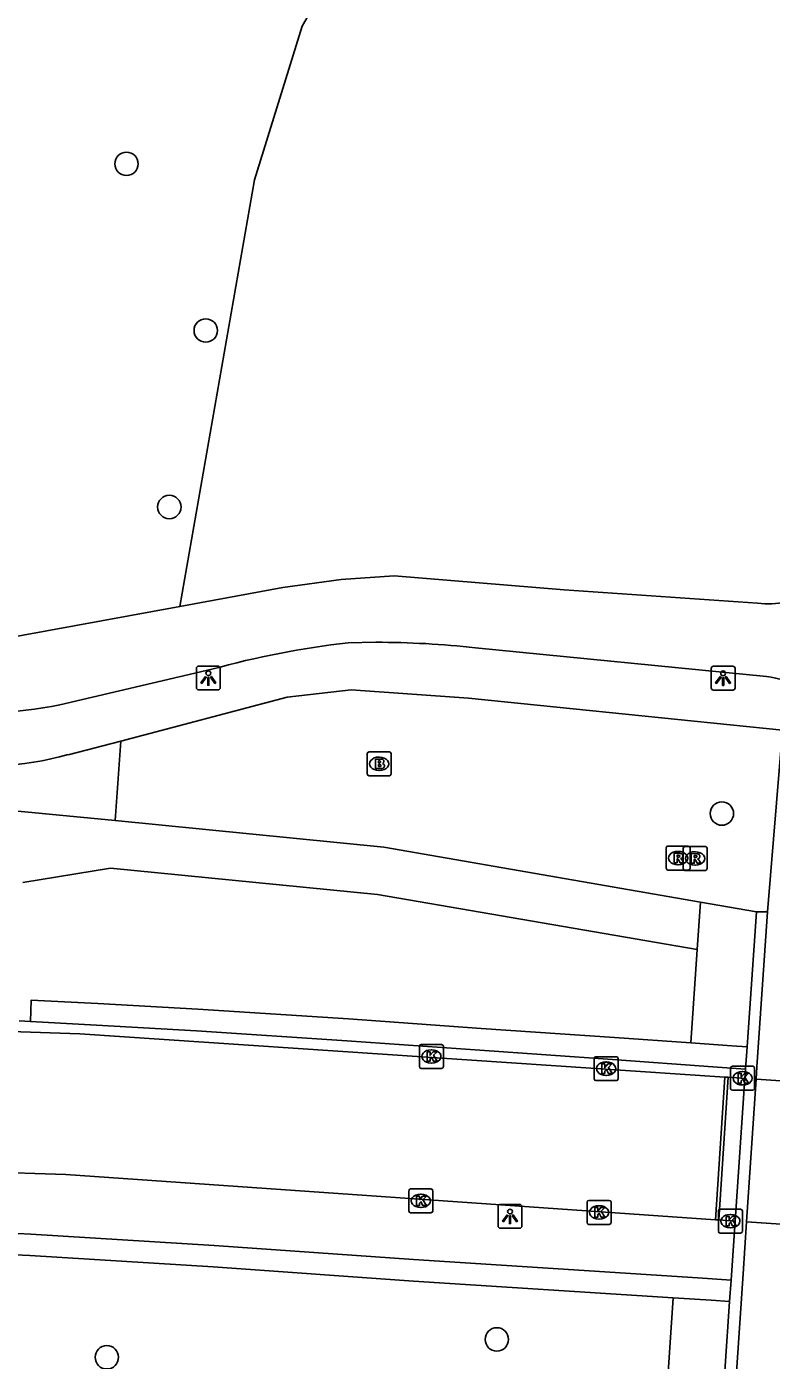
# Model space of a CAD drawing. Extents: x 161084 to 161928, y 385355 to 386522.
# Drawn here: x 161824.9 to 161856, y 385753.3 to 385809 of the extents above; entities that cross this region are included whole.
import ezdxf

# ---------------------------------------------------------------- set-up
doc = ezdxf.new("R2010")
doc.units = 0
for name, color, linetype in [('IMGEO_Berm_groen', 7, 'Continuous'), ('IMGEO_Boom', 7, 'Continuous'), ('IMGEO_Brandkraan', 7, 'Continuous'), ('IMGEO_Fietspad_gesloten', 7, 'Continuous'), ('IMGEO_Kolk', 7, 'Continuous'), ('IMGEO_Lichtpunt', 7, 'Continuous'), ('IMGEO_Lijnafwatering', 7, 'Continuous'), ('IMGEO_Muur', 7, 'Continuous'), ('IMGEO_Rioolput', 7, 'Continuous'), ('IMGEO_Voetpad_open', 7, 'Continuous')]:
    doc.layers.add(name, color=color, linetype=linetype)

msp = doc.modelspace()

# ---------------------------------------------------------------- linework, layer by layer
at = {"layer": 'IMGEO_Berm_groen'}
for points in [[(161847.005, 385811.781), (161837.761, 385810.148), (161837.063, 385809.868), (161836.644, 385809.512), (161836.377, 385809.055), (161834.385, 385802.63), (161831.268, 385784.797)], [(161828.801, 385779.169), (161828.564, 385775.84)], [(161828.564, 385775.84), (161824.493, 385776.242), (161819.503, 385775.204)], [(161828.564, 385775.84), (161839.796, 385774.731), (161853.029, 385772.438)], [(161824.712, 385773.26), (161828.367, 385773.85), (161839.527, 385772.748), (161852.893, 385770.453)], [(161852.893, 385770.453), (161853.029, 385772.438)], [(161853.029, 385772.438), (161855.366, 385772.033)], [(161852.893, 385770.453), (161852.625, 385766.548)], [(161851.492, 385750.077), (161851.893, 385755.894)]]:
    msp.add_lwpolyline(points, dxfattribs=at)
at = {"layer": 'IMGEO_Boom'}
for centre in [(161829.04, 385803.297), (161832.354, 385796.331), (161830.831, 385788.952), (161853.925, 385776.137), (161844.519, 385754.153), (161828.219, 385753.406)]:
    msp.add_circle(centre, 0.489, dxfattribs=at)
at = {"layer": 'IMGEO_Brandkraan'}
for p, q in [((161839.102, 385777.791), (161839.102, 385778.643)), ((161839.177, 385778.717), (161840.029, 385778.717)), ((161839.59, 385778.497), (161839.615, 385778.497)), ((161840.103, 385778.643), (161840.103, 385777.791)), ((161839.613, 385777.937), (161839.588, 385777.937)), ((161840.029, 385777.717), (161839.177, 385777.717))]:
    msp.add_line(p, q, dxfattribs=at)
for points in [[(161839.102, 385777.791), (161839.102, 385778.643)], [(161839.177, 385778.717), (161840.029, 385778.717)], [(161839.45, 385778.417), (161839.45, 385778.017), (161839.663, 385778.017)], [(161839.681, 385778.417), (161839.45, 385778.417)], [(161840.103, 385778.643), (161840.103, 385777.791)], [(161839.629, 385778.336), (161839.575, 385778.336), (161839.575, 385778.26)], [(161839.575, 385778.26), (161839.628, 385778.26)], [(161839.637, 385778.184), (161839.575, 385778.184), (161839.575, 385778.103)], [(161839.575, 385778.103), (161839.637, 385778.103)], [(161840.029, 385777.717), (161839.177, 385777.717)]]:
    msp.add_lwpolyline(points, dxfattribs=at)
for centre, radius, start, end in [((161839.179, 385778.641), 0.0765, 91.552, 178.448), ((161839.179, 385778.641), 0.0765, 91.552, 178.448), ((161839.685, 385778.272), 0.145, 59.4692, 91.5367), ((161839.71, 385778.319), 0.0922, 285.5137, 58.1501), ((161840.027, 385778.641), 0.0765, 1.552, 88.448), ((161840.027, 385778.641), 0.0765, 1.552, 88.448), ((161839.63, 385778.298), 0.0379, 267.8285, 90.9355), ((161839.638, 385778.143), 0.0404, 269.8759, 90.5077), ((161839.669, 385778.268), 0.251, 268.6676, 293.5347), ((161839.715, 385778.127), 0.105, 301.3115, 78.989), ((161839.179, 385777.793), 0.0765, 181.552, 268.448), ((161839.179, 385777.793), 0.0765, 181.552, 268.448), ((161840.027, 385777.793), 0.0765, 271.552, 358.448), ((161840.027, 385777.793), 0.0765, 271.552, 358.448)]:
    msp.add_arc(centre, radius, start, end, dxfattribs=at)
for centre, major_axis, ratio, start_param, end_param in [((161839.589, 385778.217), (-0.387, 0.002), 0.722429, 4.712389, 7.853982), ((161839.614, 385778.217), (-0.39, 0.002), 0.717154, 1.570796, 4.712389)]:
    msp.add_ellipse(centre, major_axis=major_axis, ratio=ratio, start_param=start_param, end_param=end_param, dxfattribs=at)
at = {"layer": 'IMGEO_Fietspad_gesloten'}
for points in [[(161855.414, 385784.938), (161847.335, 385785.492), (161840.228, 385786.079), (161838.013, 385785.921), (161835.573, 385785.582), (161831.268, 385784.797)], [(161831.268, 385784.797), (161823.561, 385783.379)], [(161838.303, 385783.275), (161839.464, 385783.298)], [(161843.629, 385783.07), (161855.792, 385781.866)], [(161826.26, 385780.679), (161832.601, 385782.168)], [(161654.574, 385761.228), (161662.497, 385760.796), (161669.406, 385760.816), (161679.25, 385761.47), (161695.973, 385762.153), (161746.061, 385764.837), (161773.434, 385766.235), (161783.919, 385766.745), (161785.888, 385766.843), (161787.859, 385766.931), (161789.829, 385767.011), (161791.8, 385767.081), (161793.771, 385767.142), (161795.766, 385767.195), (161797.761, 385767.239), (161799.756, 385767.273), (161801.751, 385767.298), (161804.101, 385767.366), (161812.271, 385767.427), (161827.089, 385766.934), (161854.054, 385765.12), (161854.194, 385765.111), (161854.888, 385765.064)], [(161855.355, 385765.031), (161857.213, 385764.901), (161860.284, 385764.687), (161862.852, 385764.507), (161863.017, 385764.496), (161865.455, 385764.32), (161868.549, 385764.109), (161871.697, 385763.889), (161872.039, 385763.865), (161873.933, 385763.733)], [(161654.682, 385754.039), (161659.174, 385754.48), (161690.922, 385756.162), (161741.931, 385758.623), (161783.101, 385760.974), (161797.455, 385761.439), (161812.73, 385761.489), (161826.499, 385761.052), (161853.653, 385759.156), (161853.793, 385759.146), (161854.478, 385759.099)], [(161854.954, 385759.067), (161856.813, 385758.947), (161859.867, 385758.743), (161862.336, 385758.572), (161865.078, 385758.382), (161868.152, 385758.169), (161871.277, 385757.952), (161871.641, 385757.927), (161873.526, 385757.796)]]:
    msp.add_lwpolyline(points, dxfattribs=at)
for centre, radius, start, end in [((161855.881, 385787.876), 2.975, 260.9764, 352.9081), ((161842.453, 385746.662), 36.847, 96.4663, 105.5075), ((161839.391, 385743.805), 39.493, 83.8395, 89.8938), ((161855.521, 385779.139), 2.74, 52.2219, 84.3297), ((161822.553, 385799.467), 19.151, 263.9356, 281.1607)]:
    msp.add_arc(centre, radius, start, end, dxfattribs=at)
at = {"layer": 'IMGEO_Kolk'}
for p, q in [((161841.283, 385765.556), (161841.283, 385766.408)), ((161841.358, 385766.482), (161842.21, 385766.482)), ((161841.771, 385766.262), (161841.796, 385766.262)), ((161842.284, 385766.408), (161842.284, 385765.556)), ((161841.794, 385765.702), (161841.769, 385765.702)), ((161848.588, 385765.045), (161848.588, 385765.897)), ((161848.663, 385765.971), (161849.515, 385765.971)), ((161849.076, 385765.751), (161849.101, 385765.751)), ((161849.589, 385765.897), (161849.589, 385765.045)), ((161842.21, 385765.482), (161841.358, 385765.482)), ((161849.099, 385765.191), (161849.074, 385765.191)), ((161854.291, 385764.646), (161854.291, 385765.498)), ((161854.366, 385765.572), (161855.218, 385765.572)), ((161854.779, 385765.352), (161854.804, 385765.352)), ((161855.292, 385765.498), (161855.292, 385764.646)), ((161849.515, 385764.971), (161848.663, 385764.971)), ((161855.218, 385764.572), (161854.366, 385764.572)), ((161854.802, 385764.792), (161854.777, 385764.792)), ((161840.84, 385759.52), (161840.84, 385760.372)), ((161840.915, 385760.446), (161841.767, 385760.446)), ((161841.328, 385760.226), (161841.353, 385760.226)), ((161841.841, 385760.372), (161841.841, 385759.52)), ((161841.767, 385759.446), (161840.915, 385759.446)), ((161841.351, 385759.666), (161841.326, 385759.666)), ((161848.291, 385759.038), (161848.291, 385759.89)), ((161848.366, 385759.964), (161849.218, 385759.964)), ((161848.779, 385759.744), (161848.804, 385759.744)), ((161849.292, 385759.89), (161849.292, 385759.038)), ((161853.779, 385758.672), (161853.779, 385759.524)), ((161853.854, 385759.598), (161854.706, 385759.598)), ((161854.78, 385759.524), (161854.78, 385758.672)), ((161849.218, 385758.964), (161848.366, 385758.964)), ((161848.802, 385759.184), (161848.777, 385759.184)), ((161854.267, 385759.378), (161854.292, 385759.378)), ((161854.706, 385758.598), (161853.854, 385758.598)), ((161854.29, 385758.818), (161854.265, 385758.818))]:
    msp.add_line(p, q, dxfattribs=at)
for points in [[(161841.283, 385765.556), (161841.283, 385766.408)], [(161841.358, 385766.482), (161842.21, 385766.482)], [(161841.604, 385766.182), (161841.727, 385766.182), (161841.727, 385766.031), (161841.857, 385766.182), (161842.021, 385766.182), (161841.875, 385766.031), (161842.028, 385765.782), (161841.876, 385765.782), (161841.791, 385765.946), (161841.727, 385765.879), (161841.727, 385765.782), (161841.604, 385765.782), (161841.604, 385766.182)], [(161842.284, 385766.408), (161842.284, 385765.556)], [(161848.588, 385765.045), (161848.588, 385765.897)], [(161848.663, 385765.971), (161849.515, 385765.971)], [(161848.909, 385765.671), (161849.032, 385765.671), (161849.032, 385765.52), (161849.162, 385765.671), (161849.326, 385765.671), (161849.18, 385765.52), (161849.333, 385765.271), (161849.181, 385765.271), (161849.096, 385765.435), (161849.032, 385765.368), (161849.032, 385765.271), (161848.909, 385765.271), (161848.909, 385765.671)], [(161849.589, 385765.897), (161849.589, 385765.045)], [(161842.21, 385765.482), (161841.358, 385765.482)], [(161854.291, 385764.646), (161854.291, 385765.498)], [(161854.366, 385765.572), (161855.218, 385765.572)], [(161854.612, 385765.272), (161854.735, 385765.272), (161854.735, 385765.121), (161854.865, 385765.272), (161855.029, 385765.272), (161854.883, 385765.121), (161855.036, 385764.872), (161854.884, 385764.872), (161854.799, 385765.036), (161854.735, 385764.969), (161854.735, 385764.872), (161854.612, 385764.872), (161854.612, 385765.272)], [(161855.292, 385765.498), (161855.292, 385764.646)], [(161849.515, 385764.971), (161848.663, 385764.971)], [(161855.218, 385764.572), (161854.366, 385764.572)], [(161840.84, 385759.52), (161840.84, 385760.372)], [(161840.915, 385760.446), (161841.767, 385760.446)], [(161841.161, 385760.146), (161841.284, 385760.146), (161841.284, 385759.995), (161841.414, 385760.146), (161841.578, 385760.146), (161841.432, 385759.995), (161841.585, 385759.746), (161841.433, 385759.746), (161841.348, 385759.91), (161841.284, 385759.843), (161841.284, 385759.746), (161841.161, 385759.746), (161841.161, 385760.146)], [(161841.841, 385760.372), (161841.841, 385759.52)], [(161841.767, 385759.446), (161840.915, 385759.446)], [(161848.291, 385759.038), (161848.291, 385759.89)], [(161848.366, 385759.964), (161849.218, 385759.964)], [(161848.612, 385759.664), (161848.735, 385759.664), (161848.735, 385759.513), (161848.865, 385759.664), (161849.029, 385759.664), (161848.883, 385759.513), (161849.036, 385759.264), (161848.884, 385759.264), (161848.799, 385759.428), (161848.735, 385759.361), (161848.735, 385759.264), (161848.612, 385759.264), (161848.612, 385759.664)], [(161849.292, 385759.89), (161849.292, 385759.038)], [(161853.779, 385758.672), (161853.779, 385759.524)], [(161853.854, 385759.598), (161854.706, 385759.598)], [(161854.78, 385759.524), (161854.78, 385758.672)], [(161849.218, 385758.964), (161848.366, 385758.964)], [(161854.1, 385759.298), (161854.223, 385759.298), (161854.223, 385759.147), (161854.353, 385759.298), (161854.517, 385759.298), (161854.371, 385759.147), (161854.524, 385758.898), (161854.372, 385758.898), (161854.287, 385759.062), (161854.223, 385758.995), (161854.223, 385758.898), (161854.1, 385758.898), (161854.1, 385759.298)], [(161854.706, 385758.598), (161853.854, 385758.598)]]:
    msp.add_lwpolyline(points, dxfattribs=at)
for centre, start, end in [((161841.36, 385766.406), 91.552, 178.448), ((161841.36, 385766.406), 91.552, 178.448), ((161842.208, 385766.406), 1.552, 88.448), ((161842.208, 385766.406), 1.552, 88.448), ((161848.665, 385765.895), 91.552, 178.448), ((161848.665, 385765.895), 91.552, 178.448), ((161849.513, 385765.895), 1.552, 88.448), ((161849.513, 385765.895), 1.552, 88.448), ((161841.36, 385765.558), 181.552, 268.448), ((161841.36, 385765.558), 181.552, 268.448), ((161842.208, 385765.558), 271.552, 358.448), ((161842.208, 385765.558), 271.552, 358.448), ((161848.665, 385765.047), 181.552, 268.448), ((161848.665, 385765.047), 181.552, 268.448), ((161849.513, 385765.047), 271.552, 358.448), ((161849.513, 385765.047), 271.552, 358.448), ((161854.368, 385765.496), 91.552, 178.448), ((161854.368, 385765.496), 91.552, 178.448), ((161855.216, 385765.496), 1.552, 88.448), ((161855.216, 385765.496), 1.552, 88.448), ((161854.368, 385764.648), 181.552, 268.448), ((161854.368, 385764.648), 181.552, 268.448), ((161855.216, 385764.648), 271.552, 358.448), ((161855.216, 385764.648), 271.552, 358.448), ((161840.917, 385760.37), 91.552, 178.448), ((161840.917, 385760.37), 91.552, 178.448), ((161841.765, 385760.37), 1.552, 88.448), ((161841.765, 385760.37), 1.552, 88.448), ((161840.917, 385759.522), 181.552, 268.448), ((161840.917, 385759.522), 181.552, 268.448), ((161841.765, 385759.522), 271.552, 358.448), ((161841.765, 385759.522), 271.552, 358.448), ((161848.368, 385759.888), 91.552, 178.448), ((161848.368, 385759.888), 91.552, 178.448), ((161849.216, 385759.888), 1.552, 88.448), ((161849.216, 385759.888), 1.552, 88.448), ((161853.856, 385759.522), 91.552, 178.448), ((161853.856, 385759.522), 91.552, 178.448), ((161854.704, 385759.522), 1.552, 88.448), ((161854.704, 385759.522), 1.552, 88.448), ((161848.368, 385759.04), 181.552, 268.448), ((161848.368, 385759.04), 181.552, 268.448), ((161849.216, 385759.04), 271.552, 358.448), ((161849.216, 385759.04), 271.552, 358.448), ((161853.856, 385758.674), 181.552, 268.448), ((161853.856, 385758.674), 181.552, 268.448), ((161854.704, 385758.674), 271.552, 358.448), ((161854.704, 385758.674), 271.552, 358.448)]:
    msp.add_arc(centre, 0.0765, start, end, dxfattribs=at)
for centre, major_axis, ratio, start_param, end_param in [((161841.77, 385765.982), (-0.387, 0.002), 0.722429, 4.712389, 7.853982), ((161841.795, 385765.982), (-0.39, 0.002), 0.717154, 1.570796, 4.712389), ((161849.075, 385765.471), (-0.387, 0.002), 0.722429, 4.712389, 7.853982), ((161849.1, 385765.471), (-0.39, 0.002), 0.717154, 1.570796, 4.712389), ((161854.778, 385765.072), (-0.387, 0.002), 0.722429, 4.712389, 7.853982), ((161854.803, 385765.072), (-0.39, 0.002), 0.717154, 1.570796, 4.712389), ((161841.327, 385759.946), (-0.387, 0.002), 0.722429, 4.712389, 7.853982), ((161841.352, 385759.946), (-0.39, 0.002), 0.717154, 1.570796, 4.712389), ((161848.778, 385759.464), (-0.387, 0.002), 0.722429, 4.712389, 7.853982), ((161848.803, 385759.464), (-0.39, 0.002), 0.717154, 1.570796, 4.712389), ((161854.266, 385759.098), (-0.387, 0.002), 0.722429, 4.712389, 7.853982), ((161854.291, 385759.098), (-0.39, 0.002), 0.717154, 1.570796, 4.712389)]:
    msp.add_ellipse(centre, major_axis=major_axis, ratio=ratio, start_param=start_param, end_param=end_param, dxfattribs=at)
at = {"layer": 'IMGEO_Lichtpunt'}
for p, q in [((161832.866, 385782.3), (161832.058, 385782.3)), ((161832.866, 385782.3), (161832.058, 385782.3)), ((161831.964, 385782.205), (161831.964, 385781.398)), ((161831.964, 385782.205), (161831.964, 385781.398)), ((161832.96, 385781.398), (161832.96, 385782.205)), ((161832.96, 385781.398), (161832.96, 385782.205)), ((161853.478, 385782.2), (161853.478, 385781.393)), ((161853.478, 385782.2), (161853.478, 385781.393)), ((161854.38, 385782.295), (161853.572, 385782.295)), ((161854.38, 385782.295), (161853.572, 385782.295)), ((161854.474, 385781.393), (161854.474, 385782.2)), ((161854.474, 385781.393), (161854.474, 385782.2)), ((161832.058, 385781.304), (161832.866, 385781.304)), ((161832.058, 385781.304), (161832.866, 385781.304)), ((161853.572, 385781.299), (161854.38, 385781.299)), ((161853.572, 385781.299), (161854.38, 385781.299)), ((161844.572, 385759.701), (161844.572, 385758.894)), ((161844.572, 385759.701), (161844.572, 385758.894)), ((161845.474, 385759.796), (161844.666, 385759.796)), ((161845.474, 385759.796), (161844.666, 385759.796)), ((161845.568, 385758.894), (161845.568, 385759.701)), ((161845.568, 385758.894), (161845.568, 385759.701)), ((161844.666, 385758.8), (161845.474, 385758.8)), ((161844.666, 385758.8), (161845.474, 385758.8))]:
    msp.add_line(p, q, dxfattribs=at)
for points in [[(161832.338, 385781.869), (161832.377, 385781.841), (161832.189, 385781.579), (161832.151, 385781.606), (161832.338, 385781.869)], [(161832.44, 385781.821), (161832.487, 385781.821), (161832.487, 385781.499), (161832.44, 385781.499), (161832.44, 385781.821)], [(161832.55, 385781.841), (161832.588, 385781.868), (161832.775, 385781.606), (161832.736, 385781.578), (161832.55, 385781.841)], [(161853.852, 385781.864), (161853.891, 385781.836), (161853.703, 385781.574), (161853.665, 385781.601), (161853.852, 385781.864)], [(161853.954, 385781.816), (161854.001, 385781.816), (161854.001, 385781.494), (161853.954, 385781.494), (161853.954, 385781.816)], [(161854.064, 385781.836), (161854.102, 385781.863), (161854.289, 385781.601), (161854.25, 385781.573), (161854.064, 385781.836)], [(161844.946, 385759.365), (161844.985, 385759.337), (161844.797, 385759.075), (161844.759, 385759.102), (161844.946, 385759.365)], [(161845.048, 385759.317), (161845.095, 385759.317), (161845.095, 385758.995), (161845.048, 385758.995), (161845.048, 385759.317)], [(161845.158, 385759.337), (161845.196, 385759.364), (161845.383, 385759.102), (161845.344, 385759.074), (161845.158, 385759.337)]]:
    msp.add_lwpolyline(points, dxfattribs=at)
for centre in [(161832.463, 385782.003), (161853.977, 385781.998), (161845.071, 385759.499)]:
    msp.add_circle(centre, 0.0994, dxfattribs=at)
for centre, start, end in [((161832.058, 385782.205), 90, 180), ((161832.058, 385782.205), 90, 180), ((161832.866, 385782.205), 0, 90), ((161832.866, 385782.205), 0, 90), ((161853.572, 385782.2), 90, 180), ((161853.572, 385782.2), 90, 180), ((161854.38, 385782.2), 0, 90), ((161854.38, 385782.2), 0, 90), ((161832.058, 385781.398), 180, 270), ((161832.058, 385781.398), 180, 270), ((161832.866, 385781.398), 270, 0), ((161832.866, 385781.398), 270, 360), ((161853.572, 385781.393), 180, 270), ((161853.572, 385781.393), 180, 270), ((161854.38, 385781.393), 270, 0), ((161854.38, 385781.393), 270, 360), ((161844.666, 385759.701), 90, 180), ((161844.666, 385759.701), 90, 180), ((161845.474, 385759.701), 0, 90), ((161845.474, 385759.701), 0, 90), ((161844.666, 385758.894), 180, 270), ((161844.666, 385758.894), 180, 270), ((161845.474, 385758.894), 270, 0), ((161845.474, 385758.894), 270, 360)]:
    msp.add_arc(centre, 0.0946, start, end, dxfattribs=at)
at = {"layer": 'IMGEO_Lijnafwatering'}
for points in [[(161854.054, 385765.12), (161853.653, 385759.156)], [(161854.194, 385765.111), (161853.793, 385759.146)]]:
    msp.add_lwpolyline(points, dxfattribs=at)
at = {"layer": 'IMGEO_Muur'}
for points in [[(161855.826, 385772.025), (161855.39, 385765.545), (161855.355, 385765.031), (161854.954, 385759.067), (161854.808, 385756.89), (161854.365, 385750.3)], [(161854.978, 385766.382), (161855.366, 385772.033)], [(161855.366, 385772.033), (161855.826, 385772.025)], [(161852.625, 385766.548), (161849.432, 385766.773), (161843.862, 385767.158), (161838.319, 385767.552), (161832.024, 385767.966), (161827.847, 385768.192), (161825.062, 385768.341), (161825.027, 385767.449)], [(161854.914, 385765.446), (161853.547, 385765.546), (161849.36, 385765.852), (161843.812, 385766.248), (161838.251, 385766.629), (161831.969, 385767.051), (161827.789, 385767.297), (161825.027, 385767.449)], [(161852.625, 385766.548), (161854.337, 385766.427), (161854.978, 385766.382)], [(161854.978, 385766.382), (161854.914, 385765.446)], [(161854.478, 385759.099), (161854.888, 385765.064)], [(161854.888, 385765.064), (161854.914, 385765.446)], [(161803.356, 385758.986), (161803.351, 385758.126), (161808.253, 385758.095), (161811.045, 385758.08), (161815.249, 385758.019), (161820.113, 385757.88), (161825.005, 385757.664), (161832.665, 385757.191), (161841.035, 385756.594), (161851.893, 385755.894)], [(161854.309, 385756.637), (161852.926, 385756.726), (161841.035, 385757.489), (161832.706, 385758.079), (161825.045, 385758.559), (161820.143, 385758.798), (161815.248, 385758.914), (161811.033, 385758.966), (161808.239, 385758.993), (161803.356, 385758.986)], [(161854.478, 385759.099), (161854.309, 385756.637)], [(161854.247, 385755.743), (161854.309, 385756.637)], [(161851.893, 385755.894), (161853.483, 385755.792), (161854.247, 385755.743)], [(161854.247, 385755.743), (161853.875, 385750.328)]]:
    msp.add_lwpolyline(points, dxfattribs=at)
at = {"layer": 'IMGEO_Rioolput'}
for p, q in [((161851.595, 385773.85), (161851.595, 385774.702)), ((161851.67, 385774.776), (161852.522, 385774.776)), ((161852.083, 385774.556), (161852.108, 385774.556)), ((161852.307, 385773.834), (161852.307, 385774.686)), ((161852.382, 385774.76), (161853.234, 385774.76)), ((161852.596, 385774.702), (161852.596, 385773.85)), ((161852.795, 385774.54), (161852.82, 385774.54)), ((161853.308, 385774.686), (161853.308, 385773.834)), ((161852.106, 385773.996), (161852.081, 385773.996)), ((161852.818, 385773.98), (161852.793, 385773.98)), ((161852.522, 385773.776), (161851.67, 385773.776)), ((161853.234, 385773.76), (161852.382, 385773.76))]:
    msp.add_line(p, q, dxfattribs=at)
for points in [[(161851.595, 385773.85), (161851.595, 385774.702)], [(161851.67, 385774.776), (161852.522, 385774.776)], [(161852.307, 385773.834), (161852.307, 385774.686)], [(161852.382, 385774.76), (161853.234, 385774.76)], [(161852.596, 385774.702), (161852.596, 385773.85)], [(161853.308, 385774.686), (161853.308, 385773.834)], [(161852.184, 385774.474), (161851.932, 385774.476), (161851.932, 385774.076)], [(161851.932, 385774.076), (161852.056, 385774.076), (161852.056, 385774.238), (161852.067, 385774.238)], [(161852.11, 385774.395), (161852.056, 385774.395), (161852.056, 385774.314)], [(161852.056, 385774.314), (161852.108, 385774.314)], [(161852.114, 385774.209), (161852.185, 385774.076), (161852.325, 385774.076), (161852.26, 385774.202)], [(161852.896, 385774.458), (161852.644, 385774.46), (161852.644, 385774.06)], [(161852.644, 385774.06), (161852.768, 385774.06), (161852.768, 385774.222), (161852.779, 385774.222)], [(161852.822, 385774.379), (161852.768, 385774.379), (161852.768, 385774.298)], [(161852.768, 385774.298), (161852.82, 385774.298)], [(161852.826, 385774.193), (161852.897, 385774.06), (161853.037, 385774.06), (161852.972, 385774.186)], [(161852.522, 385773.776), (161851.67, 385773.776)], [(161853.234, 385773.76), (161852.382, 385773.76)]]:
    msp.add_lwpolyline(points, dxfattribs=at)
for centre, radius, start, end in [((161851.672, 385774.7), 0.0765, 91.552, 178.448), ((161851.672, 385774.7), 0.0765, 91.552, 178.448), ((161852.384, 385774.684), 0.0765, 91.552, 178.448), ((161852.384, 385774.684), 0.0765, 91.552, 178.448), ((161852.52, 385774.7), 0.0765, 1.552, 88.448), ((161852.52, 385774.7), 0.0765, 1.552, 88.448), ((161853.232, 385774.684), 0.0765, 1.552, 88.448), ((161853.232, 385774.684), 0.0765, 1.552, 88.448), ((161852.066, 385774.185), 0.0533, 26.0293, 88.6989), ((161852.092, 385774.503), 0.19, 274.7715, 282.9687), ((161852.116, 385774.299), 0.0964, 77.0061, 93.1865), ((161852.13, 385774.356), 0.0378, 276.6634, 79.6772), ((161852.183, 385774.364), 0.109, 350.3612, 89.416), ((161852.181, 385774.364), 0.112, 277.5842, 350.9817), ((161852.165, 385774.149), 0.108, 29.5134, 73.7905), ((161852.778, 385774.169), 0.0533, 26.0293, 88.6989), ((161852.804, 385774.487), 0.19, 274.7715, 282.9687), ((161852.828, 385774.283), 0.0964, 77.0061, 93.1865), ((161852.842, 385774.34), 0.0378, 276.6634, 79.6772), ((161852.895, 385774.348), 0.109, 350.3612, 89.416), ((161852.893, 385774.348), 0.112, 277.5842, 350.9817), ((161852.877, 385774.133), 0.108, 29.5134, 73.7905), ((161851.672, 385773.852), 0.0765, 181.552, 268.448), ((161851.672, 385773.852), 0.0765, 181.552, 268.448), ((161852.384, 385773.836), 0.0765, 181.552, 268.448), ((161852.384, 385773.836), 0.0765, 181.552, 268.448), ((161852.52, 385773.852), 0.0765, 271.552, 358.448), ((161852.52, 385773.852), 0.0765, 271.552, 358.448), ((161853.232, 385773.836), 0.0765, 271.552, 358.448), ((161853.232, 385773.836), 0.0765, 271.552, 358.448)]:
    msp.add_arc(centre, radius, start, end, dxfattribs=at)
for centre, major_axis, ratio, start_param, end_param in [((161852.082, 385774.276), (-0.387, 0.002), 0.722429, 4.712389, 7.853982), ((161852.107, 385774.276), (-0.39, 0.002), 0.717154, 1.570796, 4.712389), ((161852.794, 385774.26), (-0.387, 0.002), 0.722429, 4.712389, 7.853982), ((161852.819, 385774.26), (-0.39, 0.002), 0.717154, 1.570796, 4.712389)]:
    msp.add_ellipse(centre, major_axis=major_axis, ratio=ratio, start_param=start_param, end_param=end_param, dxfattribs=at)
at = {"layer": 'IMGEO_Voetpad_open'}
for points in [[(161856.465, 385779.622), (161843.33, 385780.961), (161838.426, 385781.311), (161835.76, 385781.002), (161828.801, 385779.169)], [(161856.465, 385779.622), (161855.826, 385772.025)], [(161826.6, 385778.598), (161828.801, 385779.169)], [(161825.027, 385767.449), (161824.556, 385767.475)]]:
    msp.add_lwpolyline(points, dxfattribs=at)
msp.add_arc((161823.125, 385790.949), 12.83, 259.3603, 285.715, dxfattribs=at)

doc.saveas('drawing.dxf')
